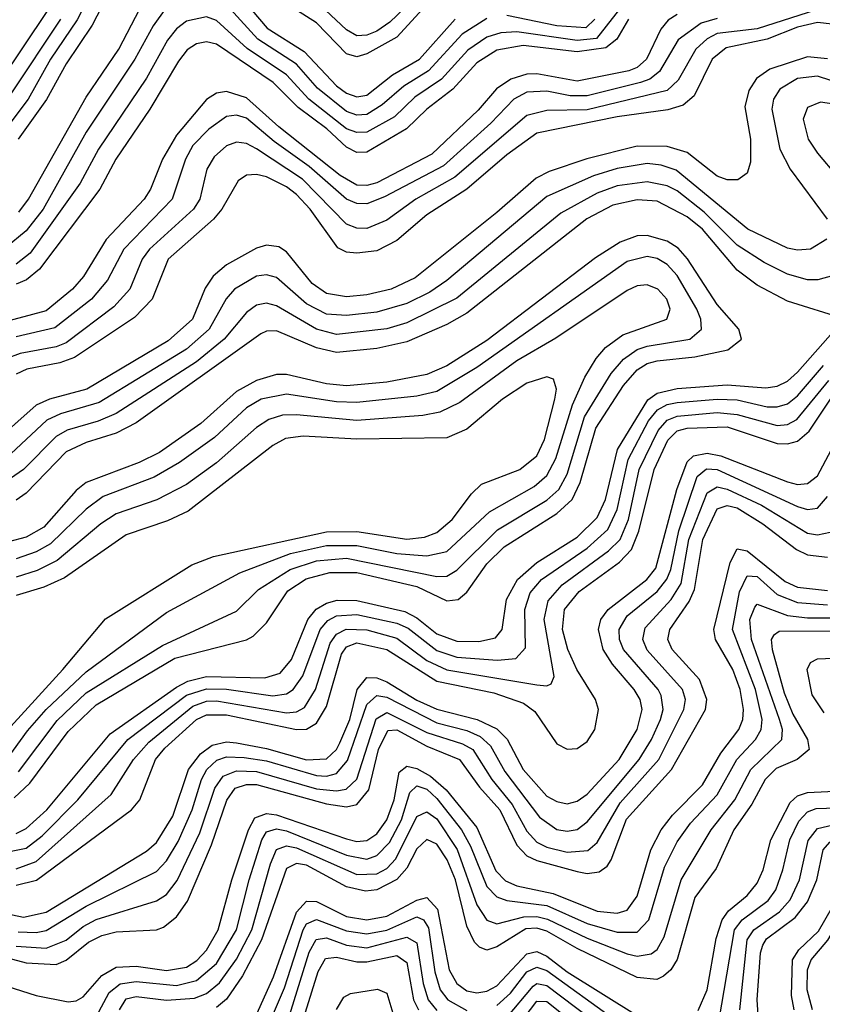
# Model space of a CAD drawing. Header units: inches. Extents: x 501365 to 657855, y 482276 to 547543.
# Tile 461 of 656: x 568217 to 569820, y 527801 to 529769. Entities that reach past the tile are written whole.
import ezdxf

# ---------------------------------------------------------------- set-up
doc = ezdxf.new("R2010")
doc.units = ezdxf.units.IN
doc.header["$MEASUREMENT"] = 0
doc.layers.add('A5562', color=7, linetype='Continuous')

msp = doc.modelspace()

# ---------------------------------------------------------------- linework, layer by layer
at = {"layer": 'A5562', "color": 5}
for points, elevation in [([(568382.6, 530000), (568381, 529999), (568346.1, 529953.9), (568272.9, 529787.1), (568176, 529644)], 3020), ([(569046, 529850), (568956.1, 529763.9), (568930, 529745.7), (568910, 529737.5), (568890, 529736.7), (568870, 529748.3), (568827.5, 529787.5)], 3060), ([(568365.2, 529834.8), (568331.9, 529768.1), (568278.3, 529690), (568233.7, 529610), (568146.4, 529493.6)], 3060), ([(569446, 529830), (569369.2, 529730.8), (569330, 529727.3), (569210, 529744.7), (569177.7, 529742.3), (569150, 529733.6), (569112.1, 529707.9), (569059.5, 529650), (569006.3, 529613.7), (568965.4, 529574.6), (568910, 529544.2), (568890, 529543.1), (568870, 529550.3), (568794.5, 529610), (568750, 529658.5), (568671.2, 529711.2), (568610, 529766.9), (568590, 529774.5), (568550, 529765.4), (568530, 529750.3), (568512.4, 529727.6), (568470, 529651.8), (568374.6, 529510), (568337.9, 529442.1), (568237.7, 529302.3), (568210, 529280.3)], 3160), ([(568399, 529830), (568362, 529758), (568310, 529680.4), (568270.9, 529609.1), (568213.9, 529530)], 3080), ([(568665.4, 529805.4), (568711.5, 529751.5), (568784.9, 529704.9), (568850, 529636.5), (568870, 529621.5), (568890, 529614.8), (568910, 529618.1), (568961.8, 529658.2), (569015.2, 529690), (569086.8, 529770)], 3120), ([(568508.6, 529791.4), (568483.6, 529756.4), (568447.1, 529690), (568350, 529543.7), (568263.9, 529390), (568230, 529346.5), (568188.1, 529311.9)], 3140), ([(569808.5, 529788.5), (569690, 529750.3), (569610, 529740.8), (569589.7, 529730.3), (569567.4, 529710), (569532, 529648), (569510, 529627), (569350, 529588.4), (569270, 529587.2), (569230, 529577.5), (569085.8, 529454.2), (569008.1, 529410), (568950, 529367.8), (568910, 529351.7), (568890, 529352), (568870, 529359.9), (568781.9, 529450), (568690, 529510.4), (568670, 529520.9), (568650, 529524), (568630, 529516.4), (568605.5, 529494.5), (568591, 529470), (568576.6, 529410), (568563.9, 529390), (568476.5, 529310), (568461.8, 529290), (568436.8, 529230), (568405.2, 529194.8), (568310, 529122.8), (568290, 529115), (568218.3, 529101.7), (568189.4, 529090.6)], 3260), ([(568215.7, 529384.3), (568235, 529410), (568350, 529613.7), (568415.3, 529710), (568457.2, 529790)], 3120), ([(569150, 529771.1), (569100.6, 529739.4), (569033.3, 529666.7), (568983.9, 529636.1), (568941.2, 529598.8), (568910, 529578.9), (568890, 529578.1), (568870, 529585.3), (568811.8, 529631.8), (568770, 529679.7), (568692.7, 529730), (568637.2, 529790)], 3140), ([(569022.2, 529790), (568970, 529733.8), (568910, 529700.1), (568890, 529694.7), (568870, 529700.2), (568810, 529762.4), (568750, 529800.1)], 3080), ([(569530, 529779.1), (569512, 529768), (569497.2, 529750), (569468.8, 529690), (569450, 529672.9), (569433.8, 529666.2), (569330, 529645.7), (569250, 529660.6), (569230, 529659.6), (569197.7, 529650), (569169.5, 529630.5), (569132.4, 529587.6), (569040.3, 529499.7), (568930, 529442.5), (568910, 529437.3), (568890, 529438.2), (568857.3, 529457.3), (568734.7, 529554.7), (568670, 529612.8), (568630, 529625.2), (568610, 529622.1), (568590, 529609.2), (568530, 529537.9), (568502.2, 529490), (568478.3, 529430), (568465.7, 529410), (568390, 529329.6), (568344.8, 529255.2), (568322.5, 529230), (568270, 529186.6), (568177.9, 529162.2)], 3220), ([(568298.7, 529770), (568199.5, 529620.5)], 3040), ([(569610, 529771), (569578.2, 529761.8), (569531.8, 529728.2), (569494.7, 529665.3), (569475.3, 529650), (569456.7, 529643.3), (569350, 529616.5), (569316.4, 529616.4), (569270, 529625.7), (569230, 529623.6), (569203.9, 529610), (569157.9, 529562.1), (569063.3, 529476.7), (568945.5, 529414.5), (568910, 529400.8), (568890, 529401), (568870, 529410.2), (568795.2, 529475.2), (568725.3, 529525.3), (568670, 529571.9), (568650, 529578), (568630, 529575.3), (568594.5, 529550), (568563.1, 529516.9), (568548.4, 529490), (568521.3, 529410), (568424.9, 529310), (568392.2, 529247.8), (568360.7, 529210), (568287.3, 529152.7), (568210, 529134.9)], 3240), ([(569432.8, 529770), (569409.5, 529730), (569387.7, 529712.3), (569330, 529704.7), (569222.8, 529717.2), (569170, 529707.6), (569130, 529682.3), (569081.9, 529630), (569029.9, 529590.1), (568989.4, 529550.6), (568910, 529504), (568890, 529503.5), (568870, 529513.8), (568830.4, 529550.4), (568773.2, 529593.2), (568723.3, 529643.3), (568610, 529719.4), (568590, 529724.7), (568570, 529720.7), (568551.8, 529708.2), (568534.5, 529685.5), (568477.3, 529590), (568408.9, 529490), (568377, 529430), (568256.9, 529270), (568231, 529248.9), (568210, 529240.4)], 3180), ([(569839.6, 529759.6), (569810, 529763.2), (569770, 529753.7), (569710, 529730), (569627.9, 529712.1), (569599.9, 529690), (569563.8, 529616.2), (569542, 529598), (569511.5, 529588.5), (569410, 529574.7), (569250, 529541.9), (569190, 529498.3), (569109.8, 529430.2), (569030, 529378.7), (568970, 529327.3), (568930, 529306.5), (568890, 529301.8), (568870, 529304.2), (568852.7, 529312.7), (568797.1, 529390), (568770, 529419.2), (568750, 529434.5), (568710, 529454.5), (568690, 529459.5), (568670, 529457.9), (568653.4, 529446.6), (568620.8, 529390), (568603.8, 529370), (568513.7, 529290), (568481.5, 529210), (568446.3, 529173.7), (568326.5, 529093.5), (568297, 529083), (568231.4, 529070), (568210, 529060.4)], 3280), ([(569365.5, 529770), (569347.7, 529752.3), (569290, 529756.2), (569190, 529777)], 3140), ([(569830, 529690.2), (569790, 529694.7), (569715.1, 529670), (569688.6, 529651.4), (569673, 529627), (569665.2, 529594.8), (569676.2, 529530), (569676.4, 529483.6), (569670, 529462.2), (569651.3, 529448.7), (569630, 529448.6), (569610, 529456), (569550, 529503.2), (569510, 529515.2), (569450, 529515.9), (569349.5, 529490.5), (569274.7, 529465.3), (569248.2, 529451.8), (569170, 529383.1), (569007.1, 529252.9), (568958.7, 529230), (568910, 529218.5), (568870, 529214.9), (568830, 529221.2), (568801.3, 529241.3), (568750, 529304.7), (568734.8, 529314.8), (568710, 529318.4), (568690, 529311.8), (568630, 529278.9), (568603.7, 529256.3), (568587.8, 529232.2), (568562.3, 529170), (568513.4, 529126.6), (568350.9, 529030), (568276.4, 529010), (568250, 528998.3), (568170, 528927.5)], 3320), ([(569890, 529630), (569810, 529655.5), (569770, 529650.8), (569734.8, 529630), (569722.6, 529610), (569719.3, 529590), (569734.9, 529510), (569755.5, 529470), (569829.5, 529370)], 3340), ([(569910, 529590), (569816.3, 529603.7), (569790, 529593.4), (569781.3, 529570), (569791.3, 529530), (569810, 529501.7), (569888.9, 529408.9)], 3360), ([(569828.8, 529330), (569796.5, 529310), (569770, 529308.1), (569750, 529312.4), (569670.9, 529350), (569528.1, 529468.1), (569498.2, 529478.2), (569470, 529481.2), (569410, 529471.4), (569363.1, 529456.9), (569270, 529415.1), (569070, 529247.4), (569035.8, 529224.2), (568990, 529201.6), (568930, 529184), (568870, 529177.3), (568830, 529180), (568790, 529200.6), (568730, 529253.2), (568710, 529258.8), (568690, 529255.8), (568645.8, 529230), (568629.5, 529210.5), (568595.6, 529150), (568550, 529110), (568376.1, 529003.9), (568298.7, 528981.3), (568271.4, 528968.6), (568199.2, 528900.8)], 3340), ([(569842.3, 529257.7), (569811.1, 529248.9), (569790, 529248.8), (569750, 529260.2), (569703.6, 529283.6), (569650, 529318.2), (569583.9, 529383.9), (569530, 529426.5), (569510, 529436.7), (569470, 529444.8), (569410, 529436.4), (569370, 529421.8), (569297.8, 529382.2), (569090, 529212.4), (568990, 529163), (568950, 529150.9), (568850, 529139.8), (568810, 529150), (568730, 529197.1), (568710, 529202.1), (568690, 529198.4), (568670, 529183.5), (568625.7, 529130), (568570, 529085.1), (568410, 528981.9), (568373.9, 528966.1), (568311.6, 528948.4), (568290, 528935.9), (568224.7, 528870), (568190, 528845.6)], 3360), ([(569865.6, 529170), (569750, 529205.9), (569690, 529238.3), (569650, 529267.8), (569580.4, 529350), (569550, 529375), (569490, 529405.7), (569450, 529408.9), (569401.8, 529398.2), (569349.4, 529370.6), (569110, 529182), (569070, 529159.3), (568990, 529125), (568930, 529111.8), (568850, 529103.9), (568810, 529113.1), (568730, 529146.9), (568710, 529146.3), (568698.9, 529141.1), (568450, 528963.1), (568410, 528942.3), (568350, 528924), (568310, 528905.1), (568230, 528822.4), (568210, 528808.8)], 3380), ([(568206.2, 528213.8), (568237.2, 528242.8), (568313.7, 528346.3), (568370, 528399.5), (568526.9, 528493.1), (568670, 528529.6), (568683.4, 528536.6), (568710, 528563.1), (568752.6, 528627.4), (568788.9, 528651.1), (568836.1, 528663.9), (568890, 528663.9), (569010, 528636.1), (569070, 528607.2), (569092.5, 528610), (569110, 528624.6), (569150, 528681.6), (569184.5, 528715.5), (569290, 528781.9), (569320.5, 528810), (569336.3, 528843.7), (569367.6, 528952.4), (569422.5, 529037.5), (569450, 529068.8), (569470, 529081.3), (569490, 529087.1), (569565.1, 529094.9), (569631.2, 529108.8), (569658.4, 529130), (569653.3, 529150), (569610, 529199.6), (569550.8, 529290.8), (569532.2, 529312.2), (569510, 529326.3), (569470, 529337.3), (569450, 529336.5), (569416, 529324), (569367.1, 529292.8), (569150, 529127.5), (569070, 529077.2), (569030, 529059.3), (568950, 529044.4), (568870, 529037), (568830, 529041), (568750, 529059.7), (568730, 529059.7), (568690, 529047.4), (568650, 529025.6), (568578.5, 528961.5), (568496.1, 528903.9), (568456, 528884), (568350, 528843.8), (568330, 528827.9), (568265.3, 528754.7), (568230, 528734.8), (568194.9, 528725.1)], 3420), ([(568214.6, 528265.4), (568291.7, 528368.3), (568350, 528423.5), (568502, 528518), (568650, 528586.5), (568693.8, 528630), (568757.5, 528670), (568810, 528687.1), (568870, 528692.8), (569050, 528656.3), (569070, 528656.5), (569090, 528668.6), (569171, 528749), (569270, 528808.6), (569293.5, 528830), (569310, 528860.5), (569345.2, 528974.8), (569398.3, 529061.7), (569422.5, 529090), (569450, 529109.3), (569470, 529116.4), (569555.2, 529130), (569578.3, 529150), (569577.5, 529170), (569569, 529190), (569530, 529257.3), (569510, 529279.7), (569490, 529291.6), (569470, 529295.2), (569430, 529285.1), (569130, 529073.3), (569050, 529025.6), (569010, 529016), (568890, 529004), (568850, 529005), (568750, 529020.5), (568699.1, 529010), (568670, 528993.2), (568606.2, 528933.8), (568536.5, 528883.5), (568485.6, 528854.4), (568384, 528816), (568350, 528790.5), (568278.6, 528721.4), (568250, 528705.3), (568210, 528691.5)], 3440), ([(568190.5, 528289.5), (568232.6, 528347.4), (568270.2, 528390), (568350, 528465.7), (568510, 528583.7), (568656.6, 528663.4), (568758.2, 528701.8), (568830, 528717.8), (568890, 528718.1), (568970, 528702.2), (569030, 528697.2), (569070, 528706.2), (569155.1, 528784.9), (569244.4, 528835.6), (569270, 528857.8), (569288, 528892), (569321.3, 528998.7), (569345.8, 529054.2), (569368.2, 529091.8), (569386.7, 529113.3), (569421.3, 529138.7), (569509.6, 529170.4), (569516.3, 529190), (569509.5, 529210), (569491.5, 529230), (569470, 529238.5), (569450, 529236.9), (569430, 529227.8), (569287.8, 529132.2), (569210, 529086.8), (569096.1, 529003.9), (569055.8, 528984.2), (569022.4, 528977.6), (568890, 528967.9), (568770, 528979.3), (568741.8, 528978.2), (568714.7, 528970), (568690, 528953.5), (568610, 528883), (568550, 528840.1), (568490.9, 528809.1), (568410, 528781.1), (568378.9, 528761.1), (568292.1, 528687.9), (568252, 528668), (568210, 528654.4)], 3460), ([(568210, 528142.6), (568230, 528152.2), (568271, 528190), (568398.1, 528341.9), (568530, 528435.1), (568552.9, 528447.1), (568590, 528456.4), (568706.8, 528453.2), (568737, 528463), (568759.6, 528490), (568792.6, 528570), (568809.2, 528590.8), (568830, 528603), (568851.2, 528608.8), (568890, 528607.9), (568986.2, 528586.2), (569010, 528573.6), (569050, 528541.6), (569090, 528526.6), (569133.7, 528526.3), (569166.9, 528533.1), (569180.8, 528550), (569189.4, 528610), (569210.9, 528650), (569250, 528683.8), (569330, 528734.8), (569370, 528774), (569387, 528810), (569410.9, 528910), (569471.3, 529008.7), (569490, 529022.4), (569530, 529031.8), (569630, 529039.3), (569707, 529033), (569730, 529036), (569750, 529046.3), (569770, 529064.4), (569845.9, 529150)], 3380), ([(568190, 528104.8), (568230, 528113.2), (568262, 528138), (568333.3, 528210), (568433, 528330), (568550, 528418.6), (568590, 528431.8), (568630, 528430.7), (568722.4, 528417.6), (568750, 528421.6), (568763.4, 528430), (568782.2, 528457.8), (568817.3, 528550), (568832.2, 528567.8), (568850, 528577.3), (568890, 528580), (568970, 528562.9), (568992.6, 528552.6), (569050, 528508.1), (569090, 528494.6), (569171.2, 528488.8), (569207.8, 528492.2), (569226.8, 528513.2), (569225.8, 528590), (569236.5, 528623.5), (569259.4, 528650), (569350, 528712.5), (569391.5, 528750), (569410.2, 528789.8), (569432.2, 528890), (569472.7, 528967.3), (569490.7, 528989.3), (569510, 528999.7), (569530, 529003.7), (569610, 529010.4), (569650, 529008.9), (569710, 528995.1), (569730, 528994.7), (569750, 529001.2), (569770, 529017), (569822.5, 529077.5)], 3360), ([(568150, 528302.8), (568303.3, 528470), (568388.6, 528571.4), (568560.7, 528679.3), (568604.3, 528695.7), (568830, 528744.9), (568890, 528745.7), (568990, 528730.6), (569025.4, 528734.6), (569050, 528743.8), (569080.5, 528770), (569119.1, 528820.9), (569139.4, 528840.6), (569215.6, 528870), (569250, 528897.4), (569264.8, 528930), (569285.9, 529010), (569289, 529030), (569282.8, 529050), (569270, 529055.2), (569230, 529042.1), (569181, 529010), (569110, 528950.3), (569070, 528933.2), (568890, 528930.5), (568783.4, 528936.6), (568748.2, 528931.8), (568722.5, 528917.5), (568553.4, 528786.6), (568512.5, 528767.5), (568430, 528739.3), (568306.6, 528653.4), (568265.1, 528634.9), (568210, 528618.2)], 3480), ([(568210, 528072.1), (568250, 528086.2), (568399.8, 528220.2), (568444.2, 528290), (568475, 528325), (568562.9, 528397.1), (568590, 528407), (568610, 528407.6), (568750, 528383.4), (568770, 528385.6), (568785.8, 528394.2), (568807.9, 528430), (568837.4, 528522.6), (568850, 528540.5), (568869.1, 528550.9), (568910, 528549.2), (568970, 528532.5), (569030, 528488.4), (569070, 528469.3), (569250, 528439.8), (569270, 528437.3), (569278.6, 528441.4), (569284.1, 528455.9), (569264.5, 528570), (569272.5, 528607.5), (569300.4, 528639.6), (569392.9, 528707.1), (569415.9, 528730), (569432.9, 528770), (569454.1, 528870), (569492, 528948), (569510, 528968.7), (569530, 528976.1), (569610, 528983.4), (569650, 528979.9), (569730, 528957.5), (569750, 528959.7), (569769.2, 528970), (569832.6, 529047.4)], 3340), ([(568210, 528039.1), (568250.9, 528049.1), (568440.5, 528190), (568456.7, 528210), (568488.3, 528290), (568507.1, 528312.9), (568570, 528370.5), (568590, 528379.6), (568630, 528379.6), (568770.1, 528349.9), (568790, 528350.7), (568810, 528362.6), (568830, 528396), (568859.5, 528500.5), (568870, 528515.3), (568890, 528523.1), (568950.1, 528510), (569050, 528447.1), (569163.8, 528423.8), (569223, 528403), (569245.9, 528385.9), (569290, 528321.6), (569310, 528311), (569330, 528312.2), (569350, 528326.1), (569365.9, 528350), (569372.7, 528390), (569366.8, 528410), (569329.8, 528469.8), (569311.5, 528510), (569300.8, 528550), (569305.1, 528590), (569334, 528626), (569415.1, 528684.9), (569438.7, 528710), (569453.6, 528746.4), (569484.3, 528870), (569511.6, 528928.4), (569530, 528947.1), (569550, 528952.6), (569630, 528955), (569730, 528922), (569750, 528921), (569770, 528926.4), (569793.6, 528946.4), (569841.7, 529018.3)], 3320), ([(568130, 527994.9), (568224.6, 527975.4), (568270, 527985.2), (568470, 528107.2), (568490, 528124.6), (568523.1, 528176.9), (568553.9, 528270), (568578.3, 528301.7), (568601.2, 528318.8), (568630, 528325.3), (568650, 528323.4), (568710, 528312.1), (568790, 528289.8), (568830, 528291.3), (568849.7, 528310.3), (568856.6, 528323.4), (568876.5, 528370), (568890.8, 528430), (568910, 528454.1), (568930, 528453.8), (568950, 528445.4), (569010, 528409), (569050, 528390.6), (569130.5, 528370.5), (569170, 528351.6), (569190.8, 528330.8), (569222.8, 528270), (569270, 528217.2), (569290, 528206.1), (569310, 528201.9), (569330, 528206.8), (569350, 528221.3), (569414.1, 528290), (569450.2, 528350), (569460.4, 528390), (569456.2, 528410), (569443.8, 528430), (569400.7, 528480.7), (569382.3, 528510), (569372.7, 528550), (569377.7, 528570), (569392.1, 528590), (569469.2, 528650), (569487.2, 528672.8), (569529.2, 528830), (569550, 528885.1), (569562.9, 528897.1), (569590, 528902.1), (569617.3, 528897.3), (569750, 528845.1), (569770, 528840), (569790, 528841.6), (569810, 528856.9), (569870.4, 528969.6)], 3280), ([(568213.9, 527946.1), (568250, 527944.7), (568270, 527948.6), (568350, 527997.1), (568490, 528066.2), (568510, 528088), (568533.7, 528126.2), (568561.7, 528190), (568579.9, 528250), (568590.8, 528270), (568611, 528289), (568630, 528295.3), (568665.5, 528294.5), (568710, 528287.3), (568810, 528258.6), (568830, 528257.3), (568850, 528262.2), (568872, 528288), (568910, 528399.9), (568930, 528418.5), (568950, 528415.1), (569050, 528363.3), (569110, 528348), (569136.3, 528336.3), (569157.3, 528317.3), (569186, 528266), (569255, 528175), (569290, 528150.4), (569310, 528146.9), (569330, 528150.3), (569350, 528165.4), (569454, 528290), (569478.9, 528330), (569496.9, 528370), (569501.8, 528390), (569497.9, 528417.9), (569492.2, 528430), (569422.6, 528510), (569414.6, 528530), (569414.3, 528550), (569430, 528577.3), (569490, 528625.9), (569509.4, 528650.6), (569517.6, 528670), (569533.1, 528746.9), (569570, 528855.8), (569588.7, 528871.3), (569610, 528869.7), (569770, 528795.8), (569790, 528789.8), (569810, 528792.3), (569830, 528815.5)], 3260), ([(568210, 527917.5), (568270, 527913.5), (568310, 527929), (568343.7, 527956.3), (568370, 527970.6), (568490, 528007.8), (568510, 528020.7), (568531.6, 528048.4), (568576.5, 528143.5), (568607, 528233), (568623.3, 528256.7), (568650, 528267.6), (568690, 528266), (568810, 528231.6), (568850, 528227.4), (568869.2, 528230.8), (568890, 528251.3), (568928.7, 528371.3), (568950, 528384), (569030, 528344.3), (569101.3, 528321.3), (569121.9, 528310), (569159.9, 528250), (569200.5, 528200.5), (569230, 528146.8), (569250, 528124.9), (569270, 528115.1), (569310, 528105.2), (569351.7, 528108.3), (569370, 528124.5), (569416.2, 528203.8), (569493.1, 528290), (569543.6, 528390), (569546.4, 528410), (569540.7, 528430), (569470, 528508.7), (569461.4, 528530), (569466.3, 528553.7), (569518.3, 528610), (569537.7, 528642.3), (569553.5, 528730), (569590, 528823.3), (569610, 528835.1), (569630, 528830.8), (569698.5, 528798.5), (569790, 528742.8), (569810, 528739.1), (569835.6, 528744.5)], 3240), ([(568110, 527915.8), (568230, 527884.2), (568290, 527880.9), (568310, 527889.4), (568354.7, 527925.3), (568381.1, 527938.9), (568410, 527945.8), (568490, 527949.8), (568504.5, 527955.5), (568530, 527976), (568552.5, 528007.5), (568600.2, 528119.8), (568630.8, 528209.2), (568647.3, 528232.7), (568670, 528240.3), (568690, 528240.2), (568830, 528201.5), (568870, 528195.6), (568890, 528200.1), (568914.3, 528230), (568933.3, 528310), (568951.9, 528348.1), (568970, 528349.5), (569030, 528317.2), (569095.1, 528290), (569135.2, 528235.2), (569175.6, 528190), (569210, 528119.2), (569230, 528097.9), (569250, 528088.5), (569330, 528066.6), (569350, 528062.6), (569374.3, 528065.7), (569390, 528077), (569398, 528090), (569429.1, 528170.9), (569518.5, 528270), (569586.6, 528390), (569589.1, 528410), (569574.9, 528450), (569519.7, 528510), (569511.5, 528530), (569515.1, 528550), (569553.8, 528606.2), (569564.6, 528630), (569581.1, 528730), (569610, 528791), (569630, 528798), (569650, 528793.2), (569701.2, 528761.2), (569768.5, 528710), (569790, 528699.5), (569830, 528694.7)], 3220), ([(568130, 527856.9), (568250, 527818.8), (568313.7, 527806.3), (568330, 527808), (568343.8, 527816.2), (568381.3, 527858.7), (568410, 527875.6), (568450, 527877.2), (568510, 527868.5), (568550, 527875.6), (568571.1, 527888.9), (568590, 527909), (568613.1, 527950), (568640.7, 528050), (568673.9, 528150), (568686.5, 528173.5), (568710, 528182.7), (568730, 528180), (568870, 528132), (568890, 528126.7), (568910, 528128.5), (568930, 528141.7), (568950, 528170), (568965.1, 528210), (568974.9, 528265.1), (568990, 528277.1), (569010, 528272.2), (569037.3, 528257.3), (569068.5, 528230), (569130, 528154.6), (569168, 528068), (569187.5, 528047.5), (569210, 528038.1), (569282.2, 528022.2), (569370, 527987), (569410, 527982.9), (569430, 527989.5), (569450, 528016.9), (569477.4, 528110), (569498, 528150), (569520.7, 528179.3), (569580.6, 528239.4), (569617.2, 528302.8), (569652.8, 528350), (569661.2, 528370), (569662.7, 528390), (569656.1, 528430), (569641.1, 528470), (569606.7, 528530), (569603.1, 528550), (569636.1, 528683.9), (569650, 528711), (569670, 528707.3), (569745.9, 528645.9), (569770, 528634.4), (569830, 528627.7)], 3180), ([(568370, 527775.8), (568395.6, 527824.4), (568417.7, 527842.3), (568450, 527846.5), (568530, 527838.9), (568570, 527848.5), (568610, 527882.8), (568650, 527949.7), (568675, 528050), (568700.4, 528130), (568710, 528145.5), (568730, 528151.6), (568750, 528147.9), (568870, 528099.3), (568910, 528091.3), (568930, 528098.2), (568955.5, 528124.5), (568979.7, 528170), (568995.9, 528224.1), (569010, 528237.4), (569030, 528231), (569050, 528212.3), (569099, 528150), (569117.4, 528117.4), (569150, 528036.4), (569170, 528016), (569190, 528008.6), (569270, 527998.4), (569350, 527962.7), (569410, 527945.1), (569450, 527945.4), (569473.5, 527970), (569505, 528075), (569530, 528125.8), (569556.8, 528163.2), (569610, 528219.5), (569649.3, 528290), (569686.2, 528330), (569697.7, 528350), (569699.7, 528370), (569686.6, 528430), (569640.2, 528550), (569654.6, 528625.4), (569670, 528657.4), (569690, 528656.2), (569730, 528619.9), (569770, 528603.8), (569830, 528599.5)], 3160), ([(568416.3, 527790), (568430, 527812.3), (568450, 527816.8), (568510, 527809.2), (568566.4, 527813.6), (568590, 527822.4), (568615.9, 527844.1), (568650, 527891.6), (568680.6, 527950), (568718.1, 528081.9), (568730, 528110.3), (568750, 528117.5), (568770, 528114), (568890, 528060.2), (568930, 528061.9), (568950, 528072.6), (568968.5, 528091.5), (569010, 528176.3), (569030, 528185.4), (569050, 528171.5), (569090.5, 528110.5), (569130, 527999.9), (569150, 527969), (569170, 527962.2), (569224.1, 527975.9), (569250, 527976.3), (569271, 527971), (569350, 527933), (569430, 527902.1), (569450, 527897), (569477.9, 527902.1), (569490, 527910.5), (569504.3, 527935.7), (569538.1, 528050), (569597.7, 528150), (569645.1, 528210), (569677.1, 528270), (569739, 528330), (569740.2, 528350), (569734.4, 528370), (569678.6, 528530), (569675.4, 528570), (569685.1, 528594.9), (569690, 528600.5), (569750, 528577.9), (569790, 528573.3), (569850, 528573.2)], 3140), ([(569853.4, 528546.6), (569733.9, 528546.1), (569722.1, 528537.9), (569717.5, 528530), (569719.6, 528510), (569743.7, 528423.7), (569760.8, 528380.8), (569790, 528330), (569793.3, 528310), (569769.8, 528290.2), (569727.9, 528272.1), (569705.5, 528250), (569679.1, 528200.9), (569642.9, 528150), (569607.7, 528072.3), (569565.2, 528014.8), (569530, 527890.7), (569517.3, 527870), (569502.7, 527857.3), (569489.2, 527850.8), (569450, 527854.6), (569330, 527912.8), (569270, 527947.4), (569250, 527953.1), (569228.1, 527951.9), (569170, 527916.1), (569150, 527909.4), (569135.1, 527915.1), (569125, 527925), (569110, 527957.3), (569087.4, 528050), (569070.9, 528090), (569050, 528121.2), (569030, 528130.4), (569010, 528111.8), (568990, 528073.1), (568970, 528050.6), (568930, 528029.9), (568907.3, 528027.3), (568870, 528035.6), (568790, 528079.2), (568770, 528082.6), (568750, 528072.6), (568699.8, 527930), (568662, 527858), (568630, 527811.6), (568610, 527794.8)], 3120), ([(569823.3, 528383.3), (569799.7, 528419.7), (569789.6, 528470), (569796, 528484), (569810, 528491.6), (569890, 528494.5)], 3080), ([(569655, 527790), (569669.5, 527930), (569683.1, 527950), (569734.1, 527985.9), (569755.7, 528010), (569774.2, 528050), (569791.5, 528128.5), (569810, 528152.5), (569850, 528161.6), (569916.9, 528156.9), (569990, 528141), (569997.2, 528150), (569973.1, 528270), (569965.2, 528290), (569937.3, 528330), (569868.5, 528410), (569868.8, 528431.2), (569970, 528450.7), (570000, 528465.6)], 3040), ([(569571.6, 527788.4), (569589.8, 527830), (569607.6, 527932.4), (569619.6, 527970), (569632.2, 527987.8), (569670, 528018.4), (569690, 528043.4), (569701.5, 528070), (569717, 528130), (569755.9, 528204.1), (569770, 528218), (569790, 528224.4), (569871.6, 528228.4)], 3080), ([(569614.1, 527770), (569644.3, 527950), (569659.7, 527970), (569711.5, 528008.5), (569726.8, 528030), (569741.3, 528070), (569754.7, 528130), (569773.1, 528166.9), (569790, 528186), (569807.7, 528192.3), (569910, 528195.7)], 3060), ([(569692.1, 527770), (569690, 527810), (569696.2, 527903.8), (569700.9, 527919.1), (569708.3, 527931.7), (569765.7, 527974.3), (569790, 528005.7), (569809.1, 528050), (569821.7, 528110), (569835, 528125), (569850, 528130.7), (569870, 528130.9), (569921.1, 528121.1), (569961.6, 528101.6), (570000, 528072.4)], 3020), ([(569763.5, 527790), (569758.5, 527818.6), (569760.4, 527890), (569772.9, 527910), (569812.5, 527947.5), (569871.1, 528048.9), (569890, 528069.1), (569910, 528068.8), (569930, 528060), (569990, 527995.6), (570000, 527987.9)], 2980), ([(569800.5, 527790), (569789.7, 527829.7), (569790.1, 527870), (569797.8, 527890), (569830.9, 527929.1), (569889.8, 528030.2), (569904.5, 528035.5), (569910, 528036.9), (569930, 528026.3), (569990, 527956.3), (570000, 527949.4)], 2960), ([(568685, 527770), (568724, 527856), (568770, 527985), (568790, 528007.2), (568810, 528006.8), (568870, 527976.3), (568910, 527969.6), (568950, 527977.5), (569010, 528009), (569030, 528014.5), (569051.3, 527991.3), (569074.9, 527870), (569090, 527842.4), (569110, 527827.8), (569130, 527823.8), (569150, 527827.3), (569170, 527838), (569230, 527901.7), (569250, 527906.4), (569270, 527897.2), (569310, 527865.9), (569450, 527778.7)], 3080), ([(568709.8, 527750), (568745.7, 527834.3), (568783.4, 527950), (568790, 527961.8), (568810, 527970.8), (568870, 527947.9), (568910, 527941.7), (568950, 527949.5), (569010, 527975.6), (569023.5, 527970), (569033.6, 527953.6), (569046.1, 527866.1), (569056.7, 527830), (569072, 527810), (569110, 527788.7)], 3060), ([(568753.4, 527770), (568794.9, 527905.1), (568809.2, 527930.8), (568830, 527933.9), (568870, 527919.2), (568910, 527913.9), (568990, 527935.5), (569010, 527924.2), (569022.7, 527842.7), (569033, 527810), (569050, 527788.5)], 3040), ([(568775.3, 527744.7), (568813.3, 527866.7), (568827.7, 527892.3), (568850, 527895.2), (568890, 527885.8), (568910, 527885.7), (568970, 527898.8), (568990, 527884.8), (569003.7, 527810), (569013.6, 527790)], 3020), ([(569170, 527798.9), (569196.9, 527823.1), (569230, 527866), (569250, 527875.4), (569270, 527868.4), (569405.9, 527770)], 3060), ([(569190, 527774.9), (569242.5, 527837.5), (569250, 527842.7), (569270, 527838.6), (569387.2, 527750)], 3040), ([(568850, 527790.5), (568864.6, 527815.4), (568877.5, 527822.5), (568931.4, 527831.4), (568950, 527823.3), (568966.2, 527770)], 2980), ([(569210, 527754.9), (569250, 527807.1), (569270, 527806.6), (569345.8, 527745.8)], 3020)]:
    msp.add_lwpolyline(points, dxfattribs=dict(at, elevation=elevation))

doc.saveas('drawing.dxf')
